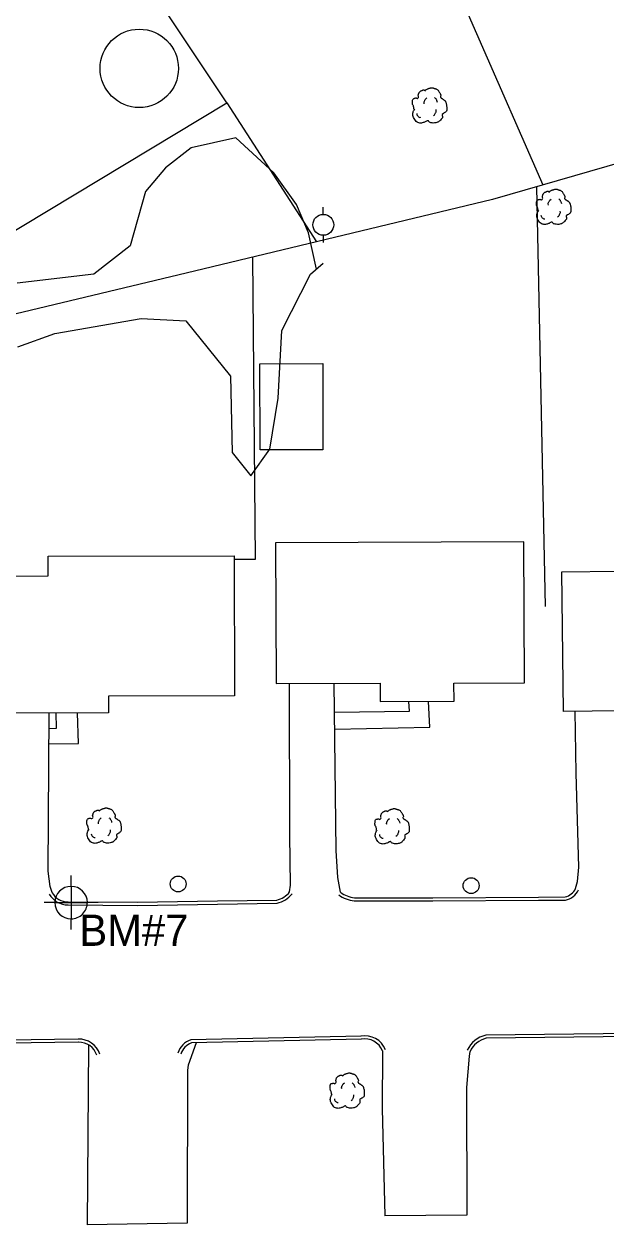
# Model space of a CAD drawing. Extents: x 2145380 to 2157287, y 139568 to 149130.
# Drawn here: x 2149241.2 to 2149353.2, y 143339.7 to 143570.7 of the extents above; entities that cross this region are included whole.
import ezdxf

# ---------------------------------------------------------------- set-up
doc = ezdxf.new("R2010")
doc.units = 0
for name, color, linetype in [('Default', 7, 'Continuous'), ('SURV_Benchmark', 7, 'Continuous'), ('TOPO_Asphalt', 7, 'Continuous'), ('TOPO_Building', 7, 'Continuous'), ('TOPO_Concrete', 7, 'Continuous'), ('TOPO_Curb Back', 7, 'Continuous'), ('TOPO_Fence', 7, 'Continuous'), ('TOPO_Power Pole', 7, 'Continuous'), ('TOPO_Sidewalk', 7, 'Continuous'), ('TOPO_Tree', 7, 'Continuous'), ('TOPO_Tree Line', 7, 'Continuous'), ('TOPO_Water Meter', 7, 'Continuous')]:
    doc.layers.add(name, color=color, linetype=linetype)

# ---------------------------------------------------------------- blocks, each defined once
blk = doc.blocks.new('POWPOL')
at = {"layer": 'TOPO_Power Pole'}
for p, q in [((0, 10.2), (0, 17.3)), ((0, -10.2), (0, -17.3))]:
    blk.add_line(p, q, dxfattribs=at)
blk.add_circle((0, 0), 10.2, dxfattribs=at)
blk = doc.blocks.new('TREE')
at = {"layer": 'TOPO_Tree'}
for points in [[(-14.1, -0.4), (-14.2, 0.5), (-14.4, 1.4), (-14.6, 2.3), (-14.8, 3.2), (-15.5, 4), (-15.7, 4.9), (-15.8, 5.6), (-15.7, 6.3), (-15.7, 7), (-15.6, 7.9), (-15.7, 8.8), (-15.1, 9.7), (-14.6, 10.4), (-13.8, 10.5), (-13, 10.7), (-12.2, 11), (-11.1, 10), (-10.4, 10.7), (-9.4, 11.7), (-10.3, 13.3), (-9.8, 14.4), (-9.6, 15.1), (-9.3, 15.9), (-8.8, 16.5), (-8.2, 17.3), (-7.5, 17.7), (-6.7, 18.1), (-6.1, 18.4), (-5.6, 18.6), (-5.1, 18.7), (-4.5, 18.7), (-4, 18.5), (-3.5, 18.1)], [(-3.5, 17.6), (-3.1, 18.3), (-2.6, 18.8), (-1.9, 19.2), (-1, 19.7), (-0.2, 20), (0.7, 20.2), (1.6, 20.5), (2.5, 20.8), (3.4, 20.8), (4.1, 20.7), (4.8, 20.5), (5.5, 20.2), (6.4, 19.9), (7.3, 19.7), (8.2, 19.2), (9.4, 18.4), (10, 17.2), (10.8, 16), (11.2, 15.3), (11.6, 14.6), (11.9, 13.9), (12.2, 13.1), (11.4, 12), (11.9, 11.2), (12, 11), (12.2, 10.9), (12.4, 10.7), (12.9, 10.4), (13.5, 10), (14, 9.7), (14.7, 9.2), (15.4, 8.7), (16.1, 8.1), (16.7, 7.5), (16.9, 6.7), (17.1, 6), (17.6, 4.4), (17.7, 2.8), (17.7, 1.2), (17.7, -0.2), (17.8, -2.2), (16.6, -3), (15.5, -3.8), (14.3, -4.6), (13.2, -5.3)], [(13.2, -5.3), (13.3, -5.8), (13.4, -6.3), (13.4, -6.7), (13.8, -8.5), (12.2, -10), (10.8, -11.5), (10, -12.3), (9.1, -12.8), (8.2, -13.1), (6, -13.8), (3.3, -13.6), (1.3, -13.1), (0.5, -12.9), (-0.1, -11.4), (-0.8, -11.5), (-2, -11.6), (-3.3, -12.8), (-4.5, -13.1), (-6.1, -13.5), (-7.8, -14), (-9.3, -13.6), (-11.4, -13.1), (-12.8, -11.4), (-14.1, -9.4), (-15.3, -7.3), (-15.6, -5.1), (-15.1, -3), (-14.9, -1.9), (-13.9, -0.8), (-13.5, 0.1)], [(-4.2, 5.1), (-4.5, 6.1), (-4.3, 7.2), (-3.8, 8.2), (-3.3, 9.3), (-2.7, 10.3), (-1.6, 11)], [(5.9, 11.2), (6.5, 10.7), (7, 10.2), (7.4, 9.5), (7.9, 8.6), (8.3, 7.6), (8.5, 6.6)], [(-11.4, -4.5), (-11.5, -5.4), (-11, -6.3), (-10.1, -7.2), (-9.3, -8), (-8.5, -8.3), (-7.7, -8.1)], [(4.8, -6.3), (5.7, -5.7), (6.3, -4.9), (6.8, -3.9), (7.4, -2.8), (7.6, -1.7), (7.5, -0.6)]]:
    blk.add_open_spline(points, degree=3, dxfattribs=at)
blk = doc.blocks.new('WTRMTR')
at = {"layer": 'Default'}
blk.add_circle((0, 0), 3.89, dxfattribs=at)
blk = doc.blocks.new('BM')
at = {"layer": 'SURV_Benchmark'}
for p, q in [((0, 2.49), (0, 4.15)), ((-2.49, 0), (-4.16, 0)), ((4.16, 0), (2.49, 0)), ((0, -4.16), (0, -2.49))]:
    blk.add_line(p, q, dxfattribs=at)
for points in [[(0, 2.49), (0, 2.49), (0, 0), (2.49, 0), (2.49, 0), (2.49, 0)], [(0, 2.49), (0, 2.49), (0, 0), (2.49, 0), (2.49, 0), (2.49, 0), (2.49, 0)], [(-2.5, 0), (-2.49, 0), (0, 0), (0, -2.49), (0, -2.49)], [(-2.5, 0), (-2.49, 0), (0, 0), (0, -2.49), (0, -2.49)]]:
    blk.add_lwpolyline(points, dxfattribs=at)
for start, end in [(90.0638, 180.0068), (0.0638, 90.0068), (0.0638, 90.0068), (180.0638, 270.0068), (180.0638, 270.0068), (269.9472, 359.9927)]:
    blk.add_arc((0, 0), 2.5, start, end, dxfattribs=at)

msp = doc.modelspace()

# ---------------------------------------------------------------- linework, layer by layer
at = {"layer": 'TOPO_Asphalt'}
msp.add_line((2149253.61, 143374.35), (2149253.4, 143339.68), dxfattribs=at)
for points in [[(2149292.34, 143403.73), (2149292.48, 143405.01), (2149292.38, 143414.68), (2149292.31, 143443.83)], [(2149302.15, 143403.66), (2149301.59, 143406.53), (2149301.32, 143411.68), (2149300.9, 143443.87)], [(2149347.37, 143404.4), (2149347.74, 143405.71), (2149347.97, 143408.51), (2149347.49, 143426.56), (2149347.31, 143438.47)], [(2149246.61, 143403.6), (2149246.27, 143404.77), (2149245.84, 143407.7), (2149246.07, 143438.15)], [(2149274.33, 143374.73), (2149272.81, 143370.44), (2149272.69, 143369.46), (2149272.64, 143340.01), (2149253.4, 143339.68)], [(2149310.22, 143373.16), (2149310.16, 143362.08), (2149310.64, 143341.46)], [(2149327.05, 143373.04), (2149326.88, 143372.12), (2149326.4, 143366.13), (2149326.46, 143341.57), (2149310.64, 143341.46)]]:
    msp.add_lwpolyline(points, dxfattribs=at)
at = {"layer": 'TOPO_Building'}
for points in [[(2149298.71, 143505.36), (2149298.76, 143488.79), (2149286.65, 143488.76), (2149286.61, 143505.32)], [(2149337.43, 143471.08), (2149289.6, 143470.85), (2149289.73, 143443.82), (2149309.76, 143443.91), (2149309.78, 143440.33), (2149323.98, 143440.4), (2149323.96, 143443.87), (2149337.56, 143443.93)], [(2149245.87, 143468.3), (2149281.67, 143468.4), (2149281.75, 143441.45), (2149257.49, 143441.38), (2149257.5, 143438.18), (2149234.94, 143438.12), (2149234.87, 143464.48), (2149245.88, 143464.51)], [(2149392.13, 143442.92), (2149367.07, 143442.61), (2149367.12, 143438.71), (2149345.03, 143438.44), (2149344.7, 143465.27), (2149355.59, 143465.4), (2149355.54, 143469.3), (2149391.8, 143469.75)]]:
    msp.add_lwpolyline(points, close=True, dxfattribs=at)
at = {"layer": 'TOPO_Concrete'}
msp.add_circle((2149263.4, 143562.13), 7.54, dxfattribs=at)
at = {"layer": 'TOPO_Curb Back'}
for points in [[(2149249.7, 143401.82), (2149263.06, 143401.75), (2149278.43, 143401.99), (2149289.86, 143402.17)], [(2149249.7, 143401.22), (2149263.07, 143401.15), (2149278.44, 143401.39), (2149289.93, 143401.57)], [(2149304.77, 143402.02), (2149319.92, 143402.02), (2149340.25, 143402.12), (2149345.44, 143402.17)], [(2149304.8, 143402.62), (2149319.91, 143402.62), (2149340.25, 143402.72), (2149345.37, 143402.77)], [(2149306.08, 143376), (2149273.34, 143375.31)], [(2149358.34, 143376.5), (2149330.08, 143376.18)], [(2149251.66, 143375.42), (2149219.84, 143374.97)], [(2149251.67, 143374.82), (2149219.96, 143374.37)], [(2149306.14, 143375.4), (2149273.45, 143374.71)], [(2149358.36, 143375.9), (2149330.16, 143375.58)]]:
    msp.add_lwpolyline(points, dxfattribs=at)
for centre, radius, start, end in [((2149288.91, 143406.45), 4.38, 282.5535, 321.632), ((2149305.33, 143407.88), 5.28, 233.0669, 264.2136), ((2149344.67, 143405.67), 2.99, 283.5236, 334.6904), ((2149344.67, 143405.67), 3.59, 282.3855, 334.6906), ((2149249.7, 143405.4), 4.18, 210.078, 269.909), ((2149249.7, 143405.4), 3.58, 210.0778, 269.9248), ((2149288.9, 143406.45), 4.98, 281.8335, 321.6287), ((2149305.33, 143407.88), 5.88, 233.0637, 264.5173), ((2149306.82, 143371.81), 4.25, 21.7073, 100.116), ((2149331.3, 143371.02), 5.3, 103.2298, 154.5511), ((2149251.82, 143371.25), 4.17, 17.4241, 92.2195), ((2149251.82, 143371.25), 3.57, 17.4264, 92.3325), ((2149274.73, 143371.44), 4.11, 109.8492, 161.3915), ((2149274.73, 143371.44), 3.51, 111.3966, 161.3912), ((2149306.82, 143371.81), 3.65, 21.7097, 100.8209), ((2149331.3, 143371.02), 4.7, 104.0106, 154.5515)]:
    msp.add_arc(centre, radius, start, end, dxfattribs=at)
at = {"layer": 'TOPO_Fence'}
for p, q in [((2149280.23, 143555.51), (2149297.48, 143528.77)), ((2149339.87, 143539.37), (2149341.5, 143458.66))]:
    msp.add_line(p, q, dxfattribs=at)
for points in [[(2149299.15, 143638.5), (2149296.64, 143637.27), (2149315.52, 143597.99), (2149341.04, 143539.7)], [(2149231.09, 143525.93), (2149280.23, 143555.51), (2149261.78, 143583.24), (2149257.28, 143583.94)], [(2149390.75, 143554.04), (2149331.39, 143536.92), (2149272.41, 143522.75), (2149230.54, 143512.77), (2149229.97, 143514.37), (2149177.38, 143501.54), (2149150.87, 143418.47), (2149134.89, 143422.61), (2149136.76, 143464.68)], [(2149281.67, 143467.71), (2149285.79, 143467.73), (2149285.28, 143525.84)]]:
    msp.add_lwpolyline(points, dxfattribs=at)
at = {"layer": 'TOPO_Sidewalk'}
for points in [[(2149300.97, 143438.31), (2149315.42, 143438.47), (2149315.31, 143440.35)], [(2149301.02, 143435.01), (2149319.33, 143435.4), (2149319.05, 143440.37)], [(2149246.03, 143432.23), (2149251.7, 143432.31), (2149251.5, 143438.17)], [(2149246.05, 143435.16), (2149247.48, 143435.21), (2149247.39, 143438.16)]]:
    msp.add_lwpolyline(points, dxfattribs=at)
at = {"layer": 'TOPO_Tree Line'}
for points in [[(2149297.48, 143523.52), (2149295.96, 143530.5), (2149293.67, 143535.97), (2149289.29, 143542.01), (2149282.01, 143548.8), (2149273.37, 143546.84), (2149268.44, 143543), (2149264.62, 143538.47), (2149261.64, 143528), (2149254.66, 143522.52), (2149239.87, 143520.84)], [(2149240.01, 143508.56), (2149247.16, 143511.14), (2149263.76, 143514), (2149272.38, 143513.57), (2149280.99, 143502.96), (2149281.27, 143488.23), (2149284.9, 143483.77), (2149288.56, 143488.91), (2149290.11, 143498.68), (2149290.85, 143511.69), (2149296.36, 143522.53), (2149298.77, 143524.65)]]:
    msp.add_lwpolyline(points, dxfattribs=at)

# ---------------------------------------------------------------- block references
at = {"layer": 'SURV_Benchmark', "xscale": 1.25, "yscale": 1.25}
msp.add_blockref('BM', (2149250.28, 143401.68), dxfattribs=at)
at = {"layer": 'TOPO_Power Pole', "xscale": 0.19685000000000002, "yscale": 0.19685000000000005}
msp.add_blockref('POWPOL', (2149298.82, 143532.04), dxfattribs=at)
at = {"layer": 'TOPO_Tree', "xscale": 0.19685000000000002, "yscale": 0.19685000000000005}
for p in [(2149319.08, 143554.31), (2149342.96, 143534.81), (2149256.41, 143415.8), (2149311.86, 143415.67), (2149303.21, 143364.83)]:
    msp.add_blockref('TREE', p, dxfattribs=at)
at = {"layer": 'TOPO_Water Meter', "xscale": 0.39370000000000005, "yscale": 0.3937000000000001}
for p in [(2149270.88, 143405.26), (2149327.27, 143404.94)]:
    msp.add_blockref('WTRMTR', p, dxfattribs=at)

# ---------------------------------------------------------------- texts
at = {"layer": 'SURV_Benchmark'}
msp.add_text('BM#7', height=6, dxfattribs=at).set_placement((2149251.88, 143393.36))

doc.saveas('drawing.dxf')
